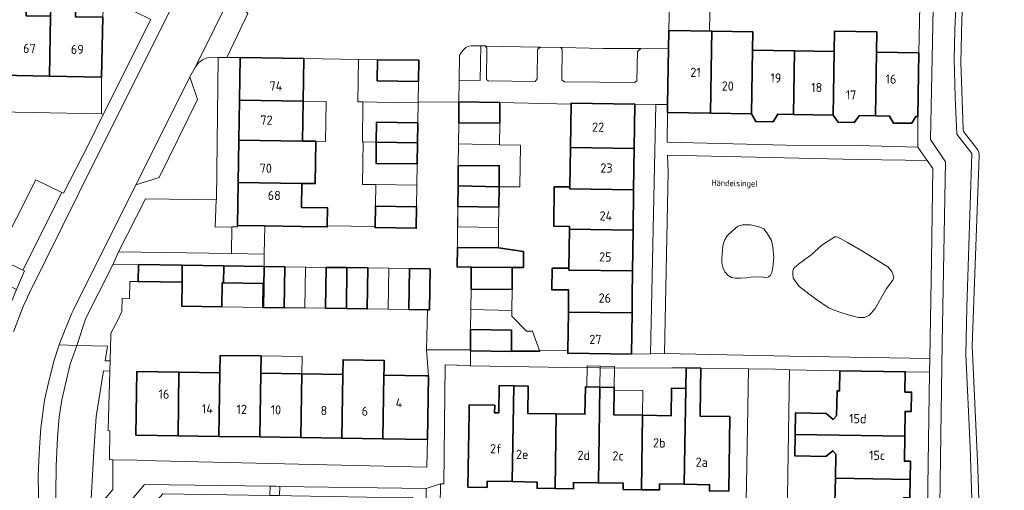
# Model space of a CAD drawing. Header units: metres. Extents: x 149984 to 156489, y 469398 to 478068.
# Tile 466 of 656: x 153863 to 154006, y 473208 to 473277. Entities that reach past the tile are written whole.
import ezdxf
from ezdxf.enums import TextEntityAlignment as Align

# ---------------------------------------------------------------- set-up
doc = ezdxf.new("R2010")
doc.units = ezdxf.units.M
doc.header["$LTSCALE"] = 0.75
for name, color, linetype, lineweight in [('B-WE-GR-BEPLANTING_CULTUUR_HEESTERS-GV', 252, 'Continuous', 18), ('B-WE-OG-BEBOUWING-GV', 6, 'Continuous', 35), ('B-WE-OG-BEBOUWING-T18', 1, 'Continuous', 18), ('B-WE-OG-BEBOUWING_LUIFEL-GV', 6, 'Continuous', 18), ('B-WE-OG-TERREIN_BEGROEID-GV', 252, 'Continuous', 18), ('B-WE-OG-TERREIN_ERF-GV', 252, 'Continuous', 18), ('B-WE-OG-TOPOGRAFIE-T18', 7, 'Continuous', 18), ('B-WE-OG-WATER-GV', 252, 'Continuous', 18), ('B-WE-VH-GESLOTENVERHARDING_ASFALT-GV', 252, 'Continuous', 18), ('B-WE-VH-OPENVERHARDING_BETONSTRAATSTEEN-GV', 252, 'Continuous', 18), ('B-WE-VH-OPENVERHARDING_SIERBESTRATING-GV', 252, 'Continuous', 18), ('B-WE-VH-OPENVERHARDING_TEGEL-GV', 252, 'Continuous', 18)]:
    doc.layers.add(name, color=color, linetype=linetype, lineweight=lineweight)
doc.styles.add('NLCS-ISO-M500-T18', font='NLCS-ISO.ttf', dxfattribs={"height": 0.9})
doc.styles.add('NLCS-ISO-M750-T18', font='NLCS-ISO.ttf', dxfattribs={"height": 1.35})

msp = doc.modelspace()

# ---------------------------------------------------------------- linework, layer by layer
at = {"layer": 'B-WE-GR-BEPLANTING_CULTUUR_HEESTERS-GV', "flags": 128}
for points in [[(153874.773, 473277.019), (153874.576, 473268.271), (153874.57, 473262.919), (153874.824, 473262.818), (153881.76, 473276.69), (153879.38, 473277.87), (153874.799, 473278.101)], [(153929.934, 473272.846), (153928.548, 473272.858), (153928.199, 473272.795), (153927.789, 473272.596), (153927.44, 473272.26), (153927.154, 473271.923), (153926.843, 473271.512), (153926.793, 473267.836), (153929.868, 473267.771)], [(153893.544, 473242.509), (153893.58, 473246.39), (153891.18, 473246.37), (153891.28, 473250.341), (153880.97, 473250.52), (153877.06, 473242.78)], [(153972.432, 473239.75), (153972.606, 473240.464), (153972.738, 473241.911), (153972.606, 473243.471), (153972.392, 473244.409), (153971.8, 473245.408), (153971.29, 473246.132), (153970.607, 473246.428), (153969.353, 473246.703), (153968.15, 473246.724), (153967.508, 473246.489), (153966.701, 473245.812), (153965.938, 473245.103), (153965.591, 473244.532), (153965.397, 473244.052), (153965.306, 473243.543), (153965.163, 473241.789), (153965.173, 473241.167), (153965.306, 473240.493), (153965.595, 473239.847), (153966.06, 473239.291), (153966.58, 473238.995), (153967.171, 473238.914), (153967.865, 473238.934), (153968.752, 473238.985), (153969.374, 473239.057), (153969.822, 473239.087), (153971.25, 473239.057), (153971.729, 473239.026), (153971.974, 473239.128), (153972.239, 473239.352), (153972.371, 473239.566)], [(153981.666, 473244.94), (153979.771, 473243.74), (153978.192, 473242.319), (153976.354, 473240.963), (153975.66, 473240.374), (153975.52, 473239.954), (153975.506, 473239.523), (153975.559, 473238.924), (153976.436, 473237.704), (153978.839, 473235.898), (153980.835, 473234.538), (153982.374, 473233.966), (153983.747, 473233.508), (153985.094, 473233.165), (153985.972, 473233.152), (153986.709, 473233.533), (153987.536, 473234.487), (153989.189, 473237.398), (153990.129, 473238.619), (153990.257, 473238.988), (153990.148, 473239.485), (153989.964, 473239.903), (153989.379, 473240.564), (153985.692, 473242.853), (153983.518, 473244.124), (153982.107, 473244.913), (153981.84, 473244.964)], [(153876.916, 473232.687), (153877.532, 473234.059), (153877.562, 473235.984), (153878.657, 473235.967), (153878.694, 473238.424), (153879.928, 473238.405), (153879.966, 473240.906), (153876.2, 473240.85), (153872.246, 473233.072), (153870.931, 473229.095), (153875.411, 473228.96), (153875.082, 473226.862), (153875.812, 473226.84), (153875.875, 473228.946), (153875.92, 473230.43), (153875.901, 473230.429), (153875.94, 473230.88)], [(153873.802, 473218.699), (153873.439, 473213.627), (153872.923, 473204.109), (153876.212, 473208.06), (153876.193, 473212.399), (153875.75, 473212.41), (153875.76, 473216.63), (153875.504, 473216.641), (153875.51, 473216.85), (153875.766, 473225.345), (153874.847, 473225.359)], [(153899.14, 473207.187), (153899.19, 473208.525), (153880.856, 473208.796), (153872.14, 473198.43), (153869.76, 473195.6), (153869.66, 473190.1), (153872.7, 473190.03), (153872.83, 473195.46), (153883.53, 473207.42)], [(153921.959, 473208.188), (153900.604, 473208.504), (153900.556, 473207.166), (153902.29, 473207.14), (153913.294, 473206.908), (153919.988, 473206.89), (153919.865, 473203.151), (153921.909, 473203.091)]]:
    msp.add_lwpolyline(points, close=True, dxfattribs=at)
at = {"layer": 'B-WE-OG-BEBOUWING-GV', "flags": 128}
for points in [[(153859.919, 473277.327), (153859.748, 473268.56), (153866.947, 473268.419), (153867.117, 473277.177), (153863.557, 473277.251), (153863.58, 473278.375), (153863.582, 473278.451), (153859.944, 473278.527), (153859.943, 473278.457)], [(153867.117, 473277.177), (153866.947, 473268.419), (153874.576, 473268.271), (153874.773, 473277.019), (153870.755, 473277.101), (153870.769, 473278.195), (153870.77, 473278.301), (153867.142, 473278.377), (153867.14, 473278.275)], [(153957.216, 473263.127), (153963.479, 473263.024), (153963.632, 473272.323), (153963.676, 473275.001), (153957.42, 473275.104), (153957.371, 473272.426), (153957.235, 473264.279)], [(153963.632, 473272.323), (153963.479, 473263.024), (153969.464, 473262.925), (153969.617, 473272.224), (153969.661, 473274.902), (153963.676, 473275.001)], [(153981.567, 473272.027), (153981.414, 473262.727), (153982.137, 473261.715), (153984.497, 473261.676), (153985.263, 473262.663), (153987.585, 473262.625), (153987.738, 473271.926), (153987.787, 473274.91), (153981.616, 473275.011)], [(153894.787, 473271.134), (153894.695, 473264.928), (153903.994, 473264.789), (153904.086, 473270.987)], [(153975.613, 473262.823), (153975.766, 473272.123), (153969.617, 473272.224), (153969.464, 473262.925), (153970.096, 473261.784), (153972.645, 473261.742), (153973.314, 473262.861)], [(153981.414, 473262.727), (153981.567, 473272.027), (153975.766, 473272.123), (153975.613, 473262.823)], [(153987.585, 473262.625), (153989.653, 473262.591), (153990.236, 473261.581), (153992.876, 473261.538), (153993.472, 473262.528), (153993.762, 473262.523), (153993.916, 473271.824), (153987.738, 473271.926)], [(153914.874, 473270.834), (153914.828, 473267.731), (153920.838, 473267.641), (153920.884, 473270.744)], [(153903.907, 473258.95), (153903.994, 473264.789), (153894.695, 473264.928), (153894.608, 473259.089)], [(153932.743, 473264.595), (153926.757, 473264.671), (153926.724, 473261.607), (153932.71, 473261.542)], [(153943.126, 473264.357), (153943.044, 473258), (153952.343, 473257.88), (153952.426, 473264.343), (153943.127, 473264.462)], [(153914.694, 473258.789), (153920.705, 473258.699), (153920.749, 473261.618), (153914.737, 473261.708)], [(153894.516, 473252.892), (153903.815, 473252.753), (153905.769, 473252.724), (153905.861, 473258.921), (153903.907, 473258.95), (153894.608, 473259.089)], [(153920.705, 473258.699), (153914.694, 473258.789), (153914.648, 473255.69), (153920.659, 473255.6)], [(153952.266, 473251.838), (153952.343, 473257.88), (153943.044, 473258), (153942.971, 473252.247), (153942.967, 473251.958)], [(153926.623, 473252.409), (153932.611, 473252.276), (153932.644, 473255.332), (153926.656, 473255.396)], [(153894.516, 473252.892), (153894.422, 473246.607), (153898.392, 473246.548), (153903.721, 473246.468), (153907.519, 473246.411), (153907.522, 473246.575), (153907.561, 473249.202), (153903.763, 473249.259), (153903.815, 473252.753)], [(153932.611, 473252.276), (153926.623, 473252.409), (153926.59, 473249.363), (153932.579, 473249.299)], [(153942.891, 473246.065), (153952.191, 473245.946), (153952.266, 473251.838), (153942.967, 473251.958), (153942.971, 473252.247), (153940.672, 473252.276), (153940.598, 473246.487), (153942.896, 473246.457)], [(153914.51, 473246.447), (153914.508, 473246.307), (153920.52, 473246.216), (153920.567, 473249.359), (153914.555, 473249.448)], [(153952.114, 473239.977), (153952.191, 473245.946), (153942.891, 473246.065), (153942.817, 473240.359), (153942.814, 473240.096)], [(153936.169, 473240.45), (153936.195, 473242.801), (153932.515, 473243.342), (153926.525, 473243.406), (153926.495, 473240.555), (153928.565, 473240.532), (153934.554, 473240.468)], [(153886.32, 473238.309), (153886.357, 473240.81), (153879.966, 473240.906), (153879.928, 473238.405), (153880.002, 473238.404)], [(153886.357, 473240.81), (153886.32, 473238.309), (153886.268, 473234.828), (153892.116, 473234.741), (153892.168, 473238.222), (153892.364, 473238.219), (153892.401, 473240.72)], [(153898.316, 473240.631), (153898.308, 473240.631), (153892.401, 473240.72), (153892.364, 473238.219), (153898.186, 473238.132), (153898.134, 473234.651), (153898.227, 473234.65)], [(153898.316, 473240.631), (153898.227, 473234.65), (153901.225, 473234.605), (153901.315, 473240.586)], [(153910.32, 473234.469), (153910.409, 473240.45), (153907.361, 473240.496), (153907.271, 473234.515)], [(153910.409, 473240.45), (153910.32, 473234.469), (153913.378, 473234.424), (153913.467, 473240.404)], [(153922.174, 473234.292), (153922.45, 473234.288), (153922.54, 473240.268), (153919.533, 473240.313), (153919.444, 473234.333)], [(153934.518, 473237.242), (153934.553, 473240.339), (153934.554, 473240.468), (153928.565, 473240.532), (153928.528, 473237.311)], [(153942.735, 473233.946), (153952.036, 473233.827), (153952.066, 473236.227), (153952.113, 473239.877), (153952.114, 473239.977), (153942.814, 473240.096), (153942.817, 473240.359), (153940.388, 473240.391), (153940.347, 473237.204), (153942.777, 473237.203)], [(153952.036, 473233.827), (153942.735, 473233.946), (153942.663, 473228.297), (153942.658, 473227.934), (153951.959, 473227.816)], [(153928.46, 473231.399), (153928.426, 473228.468), (153928.424, 473228.292), (153934.414, 473228.224), (153934.416, 473228.408), (153934.45, 473231.33)], [(153897.703, 473215.717), (153897.843, 473225.015), (153897.881, 473227.545), (153891.894, 473227.635), (153891.856, 473225.104), (153891.716, 473215.806)], [(153915.664, 473215.447), (153915.803, 473224.746), (153915.819, 473225.802), (153915.835, 473226.91), (153909.848, 473226.999), (153909.816, 473224.836), (153909.677, 473215.537)], [(153885.73, 473215.896), (153885.869, 473225.194), (153879.732, 473225.286), (153879.593, 473215.988)], [(153891.856, 473225.104), (153885.869, 473225.194), (153885.73, 473215.896), (153891.716, 473215.806)], [(153959.917, 473222.792), (153959.655, 473208.811), (153963.351, 473208.742), (153963.337, 473207.843), (153966.158, 473207.799), (153966.321, 473218.69), (153961.973, 473218.762), (153962.038, 473222.76), (153962.083, 473225.767), (153959.962, 473225.798)], [(153975.878, 473216.093), (153991.873, 473215.855), (153991.926, 473219.457), (153992.825, 473219.444), (153992.864, 473222.267), (153992.084, 473222.279), (153991.888, 473222.283), (153991.932, 473225.241), (153982.398, 473225.385), (153982.354, 473222.436), (153981.973, 473222.442), (153981.889, 473218.8), (153981.43, 473218.272), (153980.413, 473219.155), (153975.931, 473219.242)], [(153903.829, 473224.925), (153897.843, 473225.015), (153897.703, 473215.717), (153903.69, 473215.627)], [(153909.816, 473224.836), (153903.829, 473224.925), (153903.69, 473215.627), (153909.677, 473215.537)], [(153915.803, 473224.746), (153915.664, 473215.447), (153922.154, 473215.35), (153922.169, 473215.35), (153922.307, 473224.648), (153921.94, 473224.654)], [(153934.751, 473223.195), (153932.644, 473223.229), (153932.583, 473219.228), (153931.963, 473219.239), (153931.982, 473220.338), (153928.261, 473220.402), (153928.242, 473219.302), (153928.067, 473208.404), (153930.878, 473208.354), (153930.894, 473209.253), (153934.526, 473209.195)], [(153940.975, 473219.094), (153936.798, 473219.162), (153936.858, 473223.161), (153934.751, 473223.195), (153934.526, 473209.195), (153938.179, 473209.136), (153938.17, 473208.236), (153940.813, 473208.197)], [(153947.123, 473209), (153947.336, 473222.994), (153945.221, 473223.023), (153945.152, 473219.025), (153940.975, 473219.094), (153940.813, 473208.197), (153943.468, 473208.157), (153943.482, 473209.056)], [(153953.416, 473208.011), (153953.554, 473218.897), (153949.379, 473218.967), (153949.451, 473222.965), (153947.336, 473222.994), (153947.123, 473209), (153950.761, 473208.945), (153950.749, 473208.045)], [(153959.655, 473208.811), (153959.917, 473222.792), (153957.793, 473222.825), (153957.729, 473218.826), (153953.554, 473218.897), (153953.416, 473208.011), (153956.053, 473207.978), (153956.071, 473208.878)], [(153991.873, 473215.855), (153975.878, 473216.093), (153975.825, 473212.943), (153980.352, 473212.851), (153981.34, 473213.71), (153981.821, 473213.183), (153981.744, 473209.685), (153992.671, 473209.492), (153992.718, 473212.16), (153991.818, 473212.176)], [(153981.744, 473209.685), (153981.666, 473206.187), (153981.185, 473205.693), (153980.246, 473206.571), (153975.717, 473206.668), (153975.665, 473203.517), (153991.656, 473203.218), (153991.724, 473206.864), (153992.624, 473206.848), (153992.671, 473209.492)]]:
    msp.add_lwpolyline(points, close=True, dxfattribs=at)
at = {"layer": 'B-WE-OG-BEBOUWING_LUIFEL-GV', "flags": 128}
for points in [[(153963.786, 473281.689), (153963.885, 473287.682), (153960.674, 473287.739), (153960.591, 473281.749), (153957.543, 473281.804), (153957.42, 473275.104), (153963.339, 473275.006), (153963.424, 473280.17), (153963.761, 473280.165)], [(153912.741, 473264.659), (153914.781, 473264.628), (153920.792, 473264.538), (153920.793, 473264.626), (153920.838, 473267.641), (153914.828, 473267.731), (153914.874, 473270.834), (153912.09, 473270.873), (153911.997, 473264.67)], [(153903.994, 473264.789), (153903.907, 473258.95), (153905.861, 473258.921), (153907.278, 473258.9), (153907.365, 473264.739)], [(153920.792, 473264.538), (153914.781, 473264.628), (153912.741, 473264.659), (153912.654, 473258.82), (153912.771, 473258.818), (153914.694, 473258.789), (153914.737, 473261.698), (153920.748, 473261.609)], [(153932.71, 473261.542), (153926.724, 473261.607), (153926.69, 473258.542), (153932.676, 473258.388)], [(153914.648, 473255.69), (153914.694, 473258.789), (153912.771, 473258.818), (153912.678, 473252.621), (153914.602, 473252.592), (153920.613, 473252.502), (153920.659, 473255.601)], [(153932.676, 473258.388), (153926.69, 473258.542), (153926.656, 473255.396), (153932.644, 473255.332), (153932.611, 473252.276), (153935.667, 473252.243), (153935.732, 473258.355)], [(153920.613, 473252.502), (153914.602, 473252.592), (153914.555, 473249.438), (153920.566, 473249.349)], [(153926.59, 473249.363), (153926.558, 473246.435), (153932.547, 473246.321), (153932.579, 473249.298)], [(153932.547, 473246.321), (153926.558, 473246.435), (153926.525, 473243.406), (153932.515, 473243.342)], [(153904.338, 473240.541), (153901.315, 473240.586), (153901.225, 473234.605), (153904.249, 473234.56)], [(153904.338, 473240.541), (153904.249, 473234.56), (153907.271, 473234.515), (153907.361, 473240.496)], [(153916.5, 473240.359), (153913.467, 473240.404), (153913.378, 473234.424), (153916.411, 473234.379)], [(153916.5, 473240.359), (153916.411, 473234.379), (153919.444, 473234.333), (153919.533, 473240.313)], [(153892.116, 473234.741), (153898.134, 473234.651), (153898.186, 473238.132), (153892.364, 473238.219), (153892.168, 473238.222)], [(153934.518, 473237.242), (153928.528, 473237.311), (153928.493, 473234.329), (153934.483, 473234.201)], [(153934.483, 473234.201), (153928.493, 473234.329), (153928.459, 473231.399), (153934.45, 473231.33), (153934.416, 473228.408), (153934.414, 473228.224), (153938.569, 473228.179), (153937.524, 473231.149), (153936.643, 473231.158), (153934.473, 473233.366)], [(153903.829, 473224.925), (153903.867, 473227.455), (153897.881, 473227.545), (153897.874, 473227.082), (153897.843, 473225.015)], [(153947.336, 473222.994), (153947.383, 473226.058), (153945.501, 473226.086), (153945.455, 473223.02)], [(153947.336, 473222.994), (153949.451, 473222.965), (153949.498, 473226.025), (153947.383, 473226.058)], [(153949.444, 473222.553), (153949.379, 473218.967), (153953.554, 473218.897), (153953.6, 473222.5)]]:
    msp.add_lwpolyline(points, close=True, dxfattribs=at)
at = {"layer": 'B-WE-OG-TERREIN_BEGROEID-GV', "flags": 128}
for points in [[(154001.664, 473206.662), (154001.398, 473214.232), (154000.775, 473227.782), (154000.924, 473234.624), (154001.68, 473257.12), (153999.494, 473259.94), (153999.236, 473265.379), (153999.091, 473270.941), (153999.185, 473275.127), (153999.56, 473284.251), (154000.006, 473294.025), (153998.167, 473295.964), (153997.801, 473296.678), (153997.808, 473296.981), (153996.25, 473296.94), (153992.725, 473296.667), (153996.33, 473292.66), (153995.63, 473259.19), (153997.8, 473255.93), (153997.35, 473229.37), (153996.694, 473185.64)], [(154002.67, 473206.45), (154002.54, 473211.17), (154001.72, 473229.01), (154002.73, 473256.76), (154002.71, 473257.07), (154002.64, 473257.42), (154002.55, 473257.64), (154002.33, 473257.9), (154000.44, 473260.35), (154000.38, 473260.72), (154000.08, 473270.44), (154000.22, 473276.66), (154000.76, 473288.66)], [(153999.56, 473284.251), (153999.185, 473275.127), (153999.091, 473270.941), (153999.236, 473265.379), (153999.494, 473259.94), (154001.68, 473257.12), (154000.924, 473234.624), (154000.775, 473227.782), (154001.398, 473214.232), (154001.664, 473206.662)]]:
    msp.add_lwpolyline(points, dxfattribs=at)
for points in [[(153868.772, 473251.453), (153869.03, 473251.33), (153872.69, 473258.55), (153874.824, 473262.818), (153874.57, 473262.919), (153854.36, 473263.31), (153853.49, 473228.41), (153853.62, 473225.32), (153856.35, 473225.41), (153856.99, 473225.67), (153857.46, 473225.96), (153857.84, 473226.37), (153858.32, 473226.78), (153858.71, 473228.44), (153859.33, 473230.48), (153862.151, 473237.253), (153859.166, 473238.752), (153860.477, 473241.363), (153859.211, 473241.979), (153864.99, 473253.26)], [(153956.8, 473227.9), (153975.068, 473227.504), (153995.524, 473227.173), (153995.772, 473241.554), (153995.98, 473254.92), (153995.142, 473256.11), (153991.959, 473256.146), (153985, 473256.26), (153957.23, 473256.86), (153957.3, 473254.44)], [(153972.432, 473239.75), (153972.371, 473239.566), (153972.239, 473239.352), (153971.974, 473239.128), (153971.729, 473239.026), (153971.25, 473239.057), (153969.822, 473239.087), (153969.374, 473239.057), (153968.752, 473238.985), (153967.865, 473238.934), (153967.171, 473238.914), (153966.58, 473238.995), (153966.06, 473239.291), (153965.595, 473239.847), (153965.306, 473240.493), (153965.173, 473241.167), (153965.163, 473241.789), (153965.306, 473243.543), (153965.397, 473244.052), (153965.591, 473244.532), (153965.938, 473245.103), (153966.701, 473245.812), (153967.508, 473246.489), (153968.15, 473246.724), (153969.353, 473246.703), (153970.607, 473246.428), (153971.29, 473246.132), (153971.8, 473245.408), (153972.392, 473244.409), (153972.606, 473243.471), (153972.738, 473241.911), (153972.606, 473240.464)], [(153981.666, 473244.94), (153981.84, 473244.964), (153982.107, 473244.913), (153983.518, 473244.124), (153985.692, 473242.853), (153989.379, 473240.564), (153989.964, 473239.903), (153990.148, 473239.485), (153990.257, 473238.988), (153990.129, 473238.619), (153989.189, 473237.398), (153987.536, 473234.487), (153986.709, 473233.533), (153985.972, 473233.152), (153985.094, 473233.165), (153983.747, 473233.508), (153982.374, 473233.966), (153980.835, 473234.538), (153978.839, 473235.898), (153976.436, 473237.704), (153975.559, 473238.924), (153975.506, 473239.523), (153975.52, 473239.954), (153975.66, 473240.374), (153976.354, 473240.963), (153978.192, 473242.319), (153979.771, 473243.74)]]:
    msp.add_lwpolyline(points, close=True, dxfattribs=at)
at = {"layer": 'B-WE-OG-TERREIN_ERF-GV', "flags": 128}
for points in [[(153957.543, 473281.804), (153957.42, 473275.104), (153963.676, 473275.001), (153969.661, 473274.902), (153969.617, 473272.224), (153975.766, 473272.123), (153981.567, 473272.027), (153981.616, 473275.011), (153987.787, 473274.91), (153987.738, 473271.926), (153993.916, 473271.824), (153994.125, 473281.152)], [(153963.337, 473207.843), (153963.351, 473208.742), (153959.655, 473208.811), (153956.071, 473208.878), (153956.053, 473207.978), (153953.416, 473208.011), (153950.749, 473208.045), (153950.761, 473208.945), (153947.123, 473209), (153943.482, 473209.056), (153943.468, 473208.157), (153940.813, 473208.197), (153938.17, 473208.236), (153938.179, 473209.136), (153934.526, 473209.195), (153930.894, 473209.253), (153930.878, 473208.354), (153928.067, 473208.404), (153928.242, 473219.302), (153928.261, 473220.402), (153931.982, 473220.338), (153931.963, 473219.239), (153932.583, 473219.228), (153932.644, 473223.229), (153934.751, 473223.195), (153936.858, 473223.161), (153936.798, 473219.162), (153940.975, 473219.094), (153945.152, 473219.025), (153945.221, 473223.023), (153947.336, 473222.994), (153949.451, 473222.965), (153949.379, 473218.967), (153953.554, 473218.897), (153957.729, 473218.826), (153957.793, 473222.825), (153959.917, 473222.792), (153959.962, 473225.798), (153957.868, 473225.83), (153951.861, 473225.767), (153942.632, 473225.884), (153928.423, 473226.115), (153926.58, 473226.145), (153926.58, 473226.19), (153924.76, 473226.269), (153924.541, 473208.866), (153924.081, 473208.876), (153924.022, 473205.54)], [(153968.676, 473204.203), (153968.772, 473208.78), (153969.026, 473225.662), (153962.083, 473225.767), (153962.038, 473222.76), (153961.973, 473218.762), (153966.321, 473218.69), (153966.158, 473207.799)], [(153981.666, 473206.187), (153981.744, 473209.685), (153981.821, 473213.183), (153981.34, 473213.71), (153980.352, 473212.851), (153975.825, 473212.943), (153975.878, 473216.093), (153975.931, 473219.242), (153980.413, 473219.155), (153981.43, 473218.272), (153981.889, 473218.8), (153981.973, 473222.442), (153982.354, 473222.436), (153982.398, 473225.385), (153975.036, 473225.504), (153974.53, 473194.863)], [(153995.07, 473198.5), (153995.49, 473225.173), (153991.932, 473225.241), (153991.888, 473222.283), (153992.084, 473222.279), (153992.864, 473222.267), (153992.825, 473219.444), (153991.926, 473219.457), (153991.873, 473215.855), (153991.818, 473212.176), (153992.718, 473212.16), (153992.671, 473209.492), (153992.624, 473206.848)]]:
    msp.add_lwpolyline(points, dxfattribs=at)
for points in [[(153894.608, 473259.089), (153894.695, 473264.928), (153894.787, 473271.134), (153892.858, 473271.156), (153891.601, 473271.17), (153891.33, 473250.34), (153891.28, 473250.341), (153891.18, 473246.37), (153893.58, 473246.39), (153894.419, 473246.401), (153894.422, 473246.607), (153894.516, 473252.892)], [(153903.994, 473264.789), (153903.907, 473258.95), (153905.861, 473258.921), (153905.769, 473252.724), (153903.815, 473252.753), (153903.763, 473249.259), (153907.561, 473249.202), (153907.522, 473246.575), (153914.51, 473246.447), (153914.555, 473249.448), (153920.567, 473249.359), (153920.659, 473255.6), (153914.648, 473255.69), (153914.694, 473258.789), (153914.737, 473261.708), (153920.749, 473261.618), (153920.793, 473264.626), (153920.838, 473267.641), (153914.828, 473267.731), (153914.874, 473270.834), (153904.086, 473270.987)], [(153874.576, 473268.271), (153866.947, 473268.419), (153859.748, 473268.56), (153852.43, 473268.702), (153852.352, 473265.137), (153849.265, 473265.211), (153849.257, 473264.764), (153849.134, 473257.103), (153849.019, 473249.904), (153848.904, 473242.705), (153848.789, 473235.506), (153848.673, 473228.269), (153853.49, 473228.41), (153854.36, 473263.31), (153874.57, 473262.919)], [(153943.044, 473258), (153943.126, 473264.357), (153932.743, 473264.595), (153932.71, 473261.542), (153926.724, 473261.607), (153926.656, 473255.396), (153932.644, 473255.332), (153932.611, 473252.276), (153932.579, 473249.299), (153926.59, 473249.363), (153926.525, 473243.406), (153932.515, 473243.342), (153936.195, 473242.801), (153936.169, 473240.45), (153934.554, 473240.468), (153934.553, 473240.339), (153934.518, 473237.242), (153928.528, 473237.311), (153928.46, 473231.399), (153934.45, 473231.33), (153934.416, 473228.408), (153942.663, 473228.297), (153942.735, 473233.946), (153942.777, 473237.203), (153940.347, 473237.204), (153940.388, 473240.391), (153942.817, 473240.359), (153942.891, 473246.065), (153942.896, 473246.457), (153940.598, 473246.487), (153940.672, 473252.276), (153942.971, 473252.247)], [(153952.191, 473245.946), (153952.114, 473239.977), (153952.113, 473239.877), (153952.066, 473236.227), (153952.036, 473233.827), (153951.959, 473227.816), (153954.71, 473227.88), (153955.526, 473264.302), (153952.426, 473264.343), (153952.343, 473257.88), (153952.266, 473251.838)], [(153993.762, 473262.523), (153993.472, 473262.528), (153992.876, 473261.538), (153990.236, 473261.581), (153989.653, 473262.591), (153987.585, 473262.625), (153985.263, 473262.663), (153984.497, 473261.676), (153982.137, 473261.715), (153981.414, 473262.727), (153975.613, 473262.823), (153973.314, 473262.861), (153972.645, 473261.742), (153970.096, 473261.784), (153969.464, 473262.925), (153963.479, 473263.024), (153957.216, 473263.127), (153957.145, 473258.795), (153974.55, 473258.34), (153985, 473258.28), (153993.79, 473258.03)], [(153903.829, 473224.925), (153909.816, 473224.836), (153909.848, 473226.999), (153915.835, 473226.91), (153915.819, 473225.802), (153915.803, 473224.746), (153921.94, 473224.654), (153922.307, 473224.648), (153922.033, 473228.469), (153922.174, 473234.292), (153919.444, 473234.333), (153919.533, 473240.313), (153913.467, 473240.404), (153913.378, 473234.424), (153910.32, 473234.469), (153907.271, 473234.515), (153907.361, 473240.496), (153901.315, 473240.586), (153901.225, 473234.605), (153898.227, 473234.65), (153898.134, 473234.651), (153898.186, 473238.132), (153892.364, 473238.219), (153892.168, 473238.222), (153892.116, 473234.741), (153886.268, 473234.828), (153886.32, 473238.309), (153880.002, 473238.404), (153879.928, 473238.405), (153878.694, 473238.424), (153878.657, 473235.967), (153877.562, 473235.984), (153877.532, 473234.059), (153876.916, 473232.687), (153875.94, 473230.88), (153875.901, 473230.429), (153875.92, 473230.43), (153875.875, 473228.946), (153875.812, 473226.84), (153875.766, 473225.345), (153875.51, 473216.85), (153875.504, 473216.641), (153875.76, 473216.63), (153875.75, 473212.41), (153876.193, 473212.399), (153879.75, 473212.31), (153882.53, 473212.21), (153922.088, 473211.327), (153922.154, 473215.35), (153915.664, 473215.447), (153909.677, 473215.537), (153903.69, 473215.627), (153897.703, 473215.717), (153891.716, 473215.806), (153885.73, 473215.896), (153879.593, 473215.988), (153879.732, 473225.286), (153885.869, 473225.194), (153891.856, 473225.104), (153891.894, 473227.635), (153897.881, 473227.545), (153897.843, 473225.015)]]:
    msp.add_lwpolyline(points, close=True, dxfattribs=at)
at = {"layer": 'B-WE-OG-WATER-GV', "flags": 128}
for points in [[(154009.404, 473389.45), (154000.284, 473369.899), (154000, 473368.31), (153998.194, 473358.196), (153996.64, 473349.46), (153994.91, 473339.18), (153996.48, 473337.3), (153996.88, 473336.41), (153996.99, 473336.08), (153997.219, 473332.226), (153997.64, 473325.13), (153998.33, 473306.73), (153998.73, 473297.53), (153998.766, 473297.117), (153998.78, 473296.96), (153998.99, 473296.55), (154000, 473295.497), (154000.62, 473294.85), (154000.87, 473294.55), (154001, 473294.24), (154001.03, 473293.8), (154000.76, 473288.66), (154000.22, 473276.66)], [(154000.22, 473276.66), (154000.08, 473270.44), (154000.38, 473260.72), (154000.44, 473260.35), (154002.33, 473257.9), (154002.55, 473257.64), (154002.64, 473257.42), (154002.71, 473257.07), (154002.73, 473256.76), (154001.72, 473229.01), (154002.54, 473211.17), (154002.67, 473206.45)]]:
    msp.add_lwpolyline(points, dxfattribs=at)
at = {"layer": 'B-WE-VH-GESLOTENVERHARDING_ASFALT-GV', "flags": 128}
for points in [[(153886.33, 473281.58), (153874.37, 473257.62), (153871.27, 473251.35), (153864.03, 473236.79), (153863.12, 473234.76), (153861.7, 473231.09)], [(153865.385, 473204.764), (153865.33, 473209.99), (153865.45, 473213.3), (153865.54, 473214.86), (153865.72, 473217.07), (153865.97, 473219.23), (153866.23, 473221.07), (153866.755, 473223.449), (153867.619, 473226.77), (153868.387, 473229.172), (153868.528, 473229.613), (153870.248, 473233.811), (153870.41, 473234.21), (153879.585, 473252.543), (153880.53, 473254.43), (153887.47, 473268.34), (153888.27, 473269.8), (153893.841, 473281.033)]]:
    msp.add_lwpolyline(points, dxfattribs=at)
at = {"layer": 'B-WE-VH-OPENVERHARDING_BETONSTRAATSTEEN-GV', "flags": 128}
for points in [[(153895.922, 473277.566), (153892.858, 473271.156), (153894.787, 473271.134), (153904.086, 473270.987), (153914.874, 473270.834), (153920.884, 473270.744), (153920.838, 473267.641), (153920.793, 473264.626), (153926.757, 473264.671), (153926.793, 473267.836), (153926.843, 473271.512), (153927.154, 473271.923), (153927.44, 473272.26), (153927.789, 473272.596), (153928.199, 473272.795), (153928.548, 473272.858), (153929.934, 473272.846), (153930.004, 473272.845), (153930.567, 473272.833), (153930.849, 473272.827), (153938.249, 473272.672), (153938.649, 473272.663), (153941.615, 473272.601), (153941.856, 473272.596), (153947.84, 473272.47), (153952.819, 473272.447), (153953.331, 473272.445), (153957.371, 473272.426), (153957.42, 473275.104), (153957.543, 473281.804)], [(153974.53, 473194.863), (153975.036, 473225.504), (153972.969, 473225.602), (153969.026, 473225.662), (153968.772, 473208.78), (153968.676, 473204.203), (153964.375, 473200.062), (153962.173, 473200.094), (153956.967, 473200.17), (153949.489, 473200.28), (153944.254, 473200.357), (153936.901, 473200.465), (153931.692, 473200.542), (153929.244, 473200.579), (153924.62, 473200.648), (153924.581, 473195.69), (153929.582, 473195.64), (153929.521, 473190.993)]]:
    msp.add_lwpolyline(points, dxfattribs=at)
for points in [[(153888.27, 473269.8), (153888.78, 473270.4), (153889.3, 473270.81), (153889.82, 473271.04), (153890.21, 473271.16), (153890.74, 473271.18), (153891.601, 473271.17), (153892.858, 473271.156), (153895.922, 473277.566), (153895.577, 473277.942), (153895.252, 473278.819), (153895.852, 473280.063), (153893.841, 473281.033)], [(153930.567, 473272.833), (153930.845, 473272.514), (153930.785, 473267.915), (153931.017, 473267.756), (153937.893, 473267.667), (153938.189, 473268.034), (153938.244, 473272.332), (153938.649, 473272.663), (153938.249, 473272.672), (153930.849, 473272.827)], [(153952.819, 473272.447), (153947.84, 473272.47), (153941.856, 473272.596), (153941.615, 473272.601), (153941.853, 473272.359), (153941.795, 473267.871), (153942.152, 473267.611), (153952.415, 473267.479), (153952.758, 473267.749), (153952.814, 473272.026), (153953.331, 473272.445)], [(153887.47, 473268.34), (153880.53, 473254.43), (153879.585, 473252.543), (153882.979, 473253.623), (153888.58, 473265.005)], [(153922.033, 473228.469), (153928.426, 473228.468), (153928.46, 473231.399), (153928.528, 473237.311), (153928.565, 473240.532), (153926.495, 473240.555), (153926.525, 473243.406), (153926.59, 473249.363), (153926.623, 473252.409), (153926.656, 473255.396), (153926.724, 473261.607), (153926.757, 473264.671), (153920.793, 473264.626), (153920.749, 473261.618), (153920.705, 473258.699), (153920.659, 473255.6), (153920.567, 473249.359), (153920.52, 473246.216), (153914.508, 473246.307), (153914.51, 473246.447), (153907.522, 473246.575), (153907.519, 473246.411), (153903.721, 473246.468), (153898.392, 473246.548), (153898.334, 473242.43), (153898.308, 473240.631), (153898.316, 473240.631), (153901.315, 473240.586), (153907.361, 473240.496), (153910.409, 473240.45), (153913.467, 473240.404), (153919.533, 473240.313), (153922.54, 473240.268), (153922.45, 473234.288), (153922.174, 473234.292)], [(153868.772, 473251.453), (153864.99, 473253.26), (153859.211, 473241.979), (153860.477, 473241.363), (153863.09, 473240.092)], [(153893.58, 473246.39), (153893.544, 473242.509), (153898.334, 473242.43), (153898.392, 473246.548), (153894.422, 473246.607), (153894.419, 473246.401)], [(153873.439, 473213.627), (153873.802, 473218.699), (153874.847, 473225.359), (153875.766, 473225.345), (153875.812, 473226.84), (153875.082, 473226.862), (153875.411, 473228.96), (153870.931, 473229.095), (153869.985, 473226.374), (153869.235, 473223.258), (153868.757, 473221.143), (153868.371, 473218.664), (153868.121, 473215.639), (153867.939, 473211.522), (153867.853, 473203.439), (153872.223, 473203.392), (153872.325, 473203.391), (153872.884, 473203.385), (153872.923, 473204.109)]]:
    msp.add_lwpolyline(points, close=True, dxfattribs=at)
at = {"layer": 'B-WE-VH-OPENVERHARDING_SIERBESTRATING-GV', "flags": 128}
msp.add_lwpolyline([(153924.022, 473205.54), (153924.081, 473208.876), (153921.959, 473208.188), (153921.909, 473203.091)], dxfattribs=at)
at = {"layer": 'B-WE-VH-OPENVERHARDING_TEGEL-GV', "flags": 128}
for points in [[(153996.694, 473185.64), (153997.35, 473229.37), (153997.8, 473255.93), (153995.63, 473259.19), (153996.33, 473292.66)], [(153861.7, 473231.09), (153863.12, 473234.76), (153864.03, 473236.79), (153871.27, 473251.35), (153874.37, 473257.62), (153886.33, 473281.58)], [(153994.125, 473281.152), (153993.916, 473271.824), (153993.762, 473262.523), (153993.79, 473258.03), (153995.142, 473256.11), (153995.98, 473254.92), (153995.772, 473241.554), (153995.524, 473227.173), (153995.49, 473225.173), (153995.07, 473198.5)], [(153881.76, 473276.69), (153874.824, 473262.818), (153872.69, 473258.55), (153869.03, 473251.33), (153868.772, 473251.453), (153863.09, 473240.092), (153863.291, 473239.991), (153862.151, 473237.253)], [(153872.14, 473198.43), (153880.856, 473208.796), (153899.19, 473208.525), (153900.039, 473208.512), (153900.604, 473208.504), (153921.959, 473208.188), (153924.081, 473208.876), (153924.541, 473208.866), (153924.76, 473226.269), (153926.58, 473226.19), (153926.58, 473226.145), (153928.423, 473226.115), (153928.424, 473228.292), (153928.426, 473228.468), (153922.033, 473228.469), (153922.307, 473224.648), (153922.169, 473215.35), (153922.154, 473215.35), (153922.088, 473211.327), (153882.53, 473212.21), (153879.75, 473212.31), (153876.193, 473212.399), (153876.212, 473208.06), (153872.923, 473204.109)]]:
    msp.add_lwpolyline(points, dxfattribs=at)
for points in [[(153926.757, 473264.671), (153932.743, 473264.595), (153943.126, 473264.357), (153943.127, 473264.462), (153952.426, 473264.343), (153955.526, 473264.302), (153957.235, 473264.279), (153957.371, 473272.426), (153953.331, 473272.445), (153952.814, 473272.026), (153952.758, 473267.749), (153952.415, 473267.479), (153942.152, 473267.611), (153941.795, 473267.871), (153941.853, 473272.359), (153941.615, 473272.601), (153938.649, 473272.663), (153938.244, 473272.332), (153938.189, 473268.034), (153937.893, 473267.667), (153931.017, 473267.756), (153930.785, 473267.915), (153930.845, 473272.514), (153930.567, 473272.833), (153930.004, 473272.845), (153929.934, 473272.846), (153929.868, 473267.771), (153926.793, 473267.836)], [(153891.28, 473250.341), (153891.33, 473250.34), (153891.601, 473271.17), (153890.74, 473271.18), (153890.21, 473271.16), (153889.82, 473271.04), (153889.3, 473270.81), (153888.78, 473270.4), (153888.27, 473269.8), (153887.47, 473268.34), (153888.58, 473265.005), (153882.979, 473253.623), (153879.585, 473252.543), (153870.41, 473234.21), (153870.248, 473233.811), (153868.528, 473229.613), (153868.387, 473229.172), (153870.931, 473229.095), (153872.246, 473233.072), (153876.2, 473240.85), (153877.06, 473242.78), (153880.97, 473250.52)], [(153956.8, 473227.9), (153957.3, 473254.44), (153957.23, 473256.86), (153985, 473256.26), (153991.959, 473256.146), (153995.142, 473256.11), (153993.79, 473258.03), (153985, 473258.28), (153974.55, 473258.34), (153957.145, 473258.795), (153957.216, 473263.127), (153957.235, 473264.279), (153955.526, 473264.302), (153954.71, 473227.88)], [(153898.334, 473242.43), (153893.544, 473242.509), (153877.06, 473242.78), (153876.2, 473240.85), (153879.966, 473240.906), (153886.357, 473240.81), (153892.401, 473240.72), (153898.308, 473240.631)], [(153863.09, 473240.092), (153860.477, 473241.363), (153859.166, 473238.752), (153862.151, 473237.253), (153863.291, 473239.991)], [(153865.54, 473214.86), (153865.45, 473213.3), (153865.33, 473209.99), (153865.385, 473204.764), (153865.399, 473203.465), (153867.853, 473203.439), (153867.939, 473211.522), (153868.121, 473215.639), (153868.371, 473218.664), (153868.757, 473221.143), (153869.235, 473223.258), (153869.985, 473226.374), (153870.931, 473229.095), (153868.387, 473229.172), (153867.619, 473226.77), (153866.755, 473223.449), (153866.23, 473221.07), (153865.97, 473219.23), (153865.72, 473217.07)], [(153995.524, 473227.173), (153975.068, 473227.504), (153956.8, 473227.9), (153954.71, 473227.88), (153951.959, 473227.816), (153942.658, 473227.934), (153942.663, 473228.297), (153934.416, 473228.408), (153934.414, 473228.224), (153928.424, 473228.292), (153928.423, 473226.115), (153942.632, 473225.884), (153951.861, 473225.767), (153957.868, 473225.83), (153959.962, 473225.798), (153962.083, 473225.767), (153969.026, 473225.662), (153972.969, 473225.602), (153975.036, 473225.504), (153982.398, 473225.385), (153991.932, 473225.241), (153995.49, 473225.173)], [(153900.604, 473208.504), (153900.039, 473208.512), (153899.19, 473208.525), (153899.14, 473207.187), (153900.086, 473207.173), (153900.556, 473207.166)]]:
    msp.add_lwpolyline(points, close=True, dxfattribs=at)

# ---------------------------------------------------------------- texts
at = {"layer": 'B-WE-OG-BEBOUWING-T18', "style": 'NLCS-ISO-M750-T18'}
for s, rotation, p in [('67', 358.9, (153864.029, 473272.477)), ('69', 359, (153871.026, 473272.341)), ('21', 359.1, (153961.314, 473268.978)), ('19', 359.1, (153973.036, 473268.167)), ('16', 359.1, (153989.852, 473268.002)), ('74', 359.2, (153900.026, 473267)), ('20', 359.1, (153966.016, 473266.983)), ('18', 359.1, (153979.013, 473266.767)), ('17', 359.1, (153984.011, 473265.685)), ('72', 359.2, (153898.652, 473262.005)), ('22', 359.3, (153947.083, 473260.973)), ('70', 359.2, (153898.547, 473254.977)), ('23', 359.3, (153948.306, 473255.009)), ('68', 359.2, (153899.789, 473251.003)), ('24', 359.3, (153948.217, 473248.01)), ('25', 359.3, (153948.14, 473242.024)), ('26', 359.3, (153948.063, 473236.012)), ('27', 359.3, (153946.685, 473229.966)), ('16', 359.2, (153883.683, 473221.975)), ('4', 359.2, (153917.996, 473220.713)), ('14', 359.2, (153890.028, 473219.832)), ('12', 359.2, (153895.041, 473219.757)), ('10', 359.2, (153900.025, 473219.683)), ('8', 359.2, (153907.039, 473219.577)), ('6', 359.2, (153913.022, 473219.487)), ('15d', 359.1, (153985.006, 473218.393)), ('2f', 359.1, (153932.157, 473213.997)), ('2b', 359.1, (153956.015, 473214.855)), ('2e', 359.1, (153936.003, 473213.172)), ('2d', 359.2, (153944.985, 473213.033)), ('2c', 359.2, (153949.999, 473212.957)), ('15c', 359.2, (153987.83, 473213.032)), ('2a', 359.2, (153962.221, 473212.027))]:
    msp.add_text(s, height=1.35, rotation=rotation, dxfattribs=at).set_placement(p, align=Align.MIDDLE)
at = {"layer": 'B-WE-OG-TOPOGRAFIE-T18', "style": 'NLCS-ISO-M500-T18'}
msp.add_text('Händelsingel', height=0.9, rotation=359.1, dxfattribs=at).set_placement((153966.997, 473252.655), align=Align.MIDDLE)

doc.saveas('drawing.dxf')
